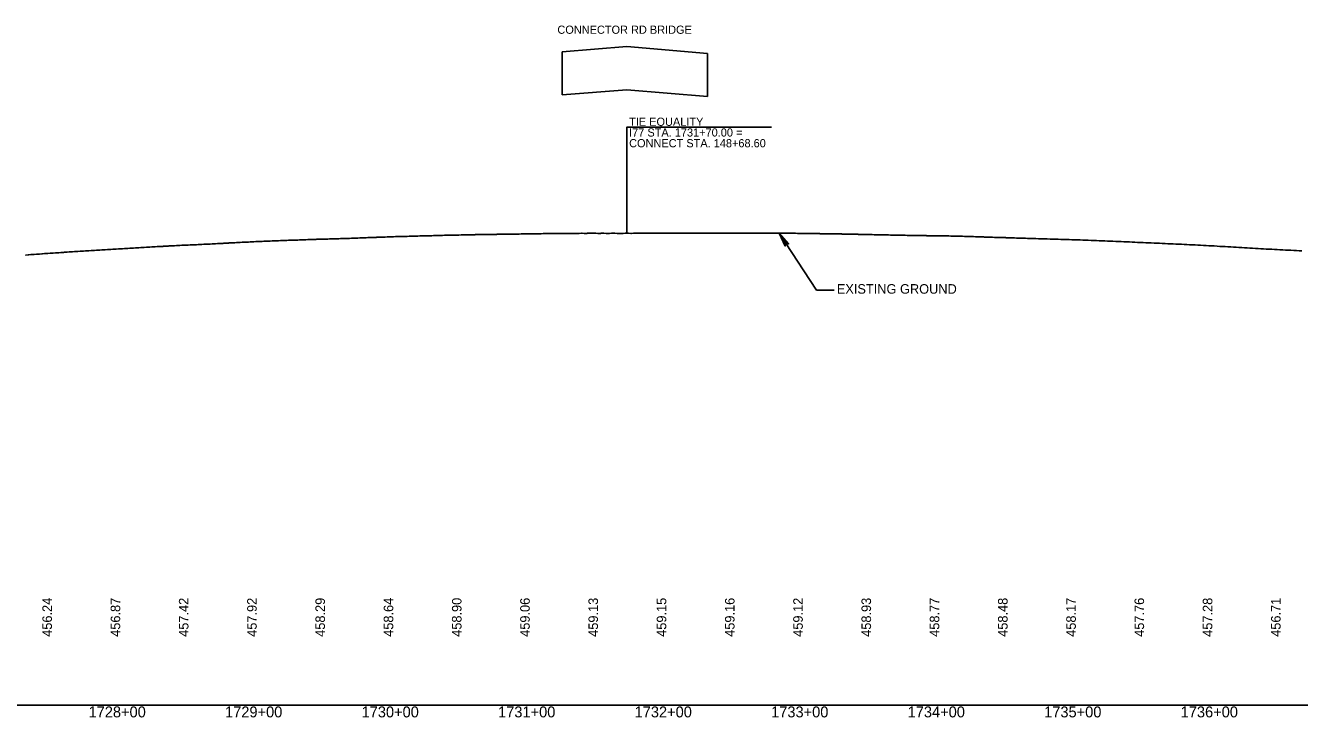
# Model space of a CAD drawing. Extents: x 2017200 to 2047700, y 854850 to 893350.
# Drawn here: x 2027730 to 2028663, y 859091 to 859598 of the extents above; entities that cross this region are included whole.
import ezdxf

# ---------------------------------------------------------------- set-up
doc = ezdxf.new("R2010")
doc.units = 0
for name, color, linetype in [('RD_DDB_Profile_EX', 7, 'Continuous'), ('RD_DDB_Profile_Lbl', 7, 'Continuous'), ('RD_DDB_StaTX', 7, 'Continuous'), ('RD_DDB_StripGrade', 7, 'Continuous'), ('RD_GPK_Profile_Cell', 7, 'Continuous'), ('RD_PD_Bridge', 7, 'Continuous')]:
    doc.layers.add(name, color=color, linetype=linetype)

msp = doc.modelspace()

# ---------------------------------------------------------------- linework, layer by layer
at = {"layer": 'RD_DDB_Profile_EX'}
msp.add_lwpolyline([(2027729.58, 859429.73), (2027729.96, 859429.76), (2027731.58, 859429.9), (2027731.96, 859429.93), (2027733.58, 859430.05), (2027733.96, 859430.08), (2027735.57, 859430.18), (2027735.96, 859430.21), (2027737.59, 859430.31), (2027737.98, 859430.34), (2027739.59, 859430.46), (2027739.98, 859430.49), (2027741.59, 859430.63), (2027741.98, 859430.67), (2027743.58, 859430.76), (2027743.98, 859430.79), (2027745.58, 859430.91), (2027745.99, 859430.93), (2027747.6, 859431.03), (2027748.01, 859431.05), (2027749.6, 859431.19), (2027750.01, 859431.22), (2027751.6, 859431.33), (2027752.01, 859431.36), (2027753.6, 859431.44), (2027754.01, 859431.47), (2027755.61, 859431.58), (2027756.01, 859431.61), (2027757.63, 859431.7), (2027758.03, 859431.73), (2027759.62, 859431.86), (2027760.03, 859431.89), (2027761.6, 859432), (2027762.03, 859432.03), (2027763.59, 859432.11), (2027764.03, 859432.15), (2027765.57, 859432.25), (2027766.03, 859432.27), (2027767.58, 859432.38), (2027768.06, 859432.41), (2027769.58, 859432.52), (2027770.06, 859432.55), (2027771.58, 859432.62), (2027772.06, 859432.65), (2027773.59, 859432.75), (2027774.06, 859432.78), (2027775.59, 859432.88), (2027776.06, 859432.9), (2027777.61, 859433.03), (2027778.08, 859433.05), (2027779.61, 859433.14), (2027780.08, 859433.17), (2027781.61, 859433.25), (2027782.08, 859433.28), (2027783.61, 859433.37), (2027784.08, 859433.4), (2027785.61, 859433.51), (2027786.08, 859433.53), (2027787.63, 859433.62), (2027788.1, 859433.65), (2027789.63, 859433.73), (2027790.1, 859433.76), (2027791.63, 859433.85), (2027792.1, 859433.88), (2027793.63, 859433.97), (2027794.1, 859434), (2027795.63, 859434.11), (2027796.1, 859434.14), (2027797.65, 859434.22), (2027798.12, 859434.25), (2027798.59, 859434.28), (2027800.12, 859434.37), (2027800.6, 859434.4), (2027802.12, 859434.48), (2027802.6, 859434.51), (2027804.12, 859434.61), (2027804.6, 859434.64), (2027806.12, 859434.74), (2027806.6, 859434.77), (2027808.14, 859434.83), (2027808.63, 859434.86), (2027810.14, 859434.94), (2027810.63, 859434.97), (2027812.14, 859435.08), (2027812.63, 859435.11), (2027814.14, 859435.21), (2027814.63, 859435.23), (2027816.14, 859435.33), (2027816.63, 859435.36), (2027818.16, 859435.41), (2027818.65, 859435.43), (2027820.16, 859435.53), (2027820.66, 859435.56), (2027822.16, 859435.65), (2027822.67, 859435.69), (2027824.16, 859435.78), (2027824.68, 859435.8), (2027826.16, 859435.89), (2027826.69, 859435.92), (2027828.18, 859435.99), (2027828.72, 859436.02), (2027830.18, 859436.1), (2027830.73, 859436.12), (2027832.18, 859436.21), (2027832.73, 859436.24), (2027834.18, 859436.34), (2027834.74, 859436.38), (2027836.18, 859436.43), (2027836.74, 859436.45), (2027838.2, 859436.51), (2027838.77, 859436.54), (2027840.2, 859436.63), (2027840.77, 859436.66), (2027842.2, 859436.74), (2027842.77, 859436.78), (2027844.2, 859436.85), (2027844.77, 859436.88), (2027846.2, 859436.92), (2027846.78, 859436.95), (2027848.22, 859437.03), (2027848.8, 859437.05), (2027850.22, 859437.14), (2027850.8, 859437.16), (2027852.22, 859437.24), (2027852.79, 859437.27), (2027854.22, 859437.31), (2027854.79, 859437.33), (2027856.22, 859437.4), (2027856.79, 859437.42), (2027858.24, 859437.49), (2027858.8, 859437.52), (2027860.24, 859437.61), (2027860.82, 859437.64), (2027862.24, 859437.7), (2027862.83, 859437.73), (2027864.24, 859437.79), (2027864.84, 859437.81), (2027866.24, 859437.89), (2027866.85, 859437.92), (2027868.26, 859438), (2027868.88, 859438.03), (2027870.26, 859438.11), (2027870.88, 859438.15), (2027872.26, 859438.2), (2027872.88, 859438.24), (2027874.26, 859438.31), (2027874.88, 859438.34), (2027876.26, 859438.42), (2027876.88, 859438.45), (2027878.28, 859438.54), (2027878.9, 859438.57), (2027880.28, 859438.63), (2027880.9, 859438.66), (2027882.28, 859438.72), (2027882.91, 859438.76), (2027884.28, 859438.83), (2027884.91, 859438.86), (2027886.28, 859438.95), (2027886.91, 859438.97), (2027888.3, 859439.06), (2027888.93, 859439.09), (2027890.3, 859439.15), (2027890.93, 859439.18), (2027892.3, 859439.24), (2027892.93, 859439.27), (2027894.3, 859439.34), (2027894.92, 859439.38), (2027896.3, 859439.47), (2027896.92, 859439.5), (2027898.32, 859439.54), (2027898.94, 859439.57), (2027900.32, 859439.63), (2027900.93, 859439.65), (2027902.32, 859439.72), (2027902.93, 859439.76), (2027904.32, 859439.81), (2027904.93, 859439.84), (2027906.32, 859439.91), (2027906.92, 859439.94), (2027908.34, 859439.99), (2027908.94, 859440), (2027910.34, 859440.05), (2027910.94, 859440.08), (2027912.34, 859440.13), (2027912.94, 859440.16), (2027914.34, 859440.23), (2027914.94, 859440.26), (2027916.35, 859440.33), (2027916.94, 859440.34), (2027918.37, 859440.38), (2027918.95, 859440.4), (2027920.37, 859440.45), (2027920.96, 859440.47), (2027922.36, 859440.52), (2027922.96, 859440.54), (2027924.36, 859440.6), (2027924.96, 859440.63), (2027926.36, 859440.68), (2027926.96, 859440.7), (2027928.38, 859440.73), (2027928.99, 859440.75), (2027930.38, 859440.8), (2027930.99, 859440.82), (2027932.38, 859440.86), (2027932.99, 859440.88), (2027934.38, 859440.96), (2027934.99, 859441), (2027936.38, 859441.03), (2027936.99, 859441.03), (2027938.4, 859441.07), (2027939.01, 859441.1), (2027940.4, 859441.15), (2027941.01, 859441.17), (2027942.4, 859441.23), (2027943.01, 859441.25), (2027944.4, 859441.28), (2027945.01, 859441.31), (2027946.4, 859441.33), (2027947.02, 859441.34), (2027948.42, 859441.39), (2027949.04, 859441.4), (2027950.42, 859441.45), (2027951.03, 859441.47), (2027952.42, 859441.5), (2027953.03, 859441.52), (2027954.43, 859441.56), (2027955.03, 859441.56), (2027956.43, 859441.6), (2027957.03, 859441.62), (2027958.45, 859441.68), (2027959.04, 859441.7), (2027960.45, 859441.76), (2027961.04, 859441.79), (2027962.45, 859441.78), (2027963.05, 859441.81), (2027964.45, 859441.86), (2027965.05, 859441.87), (2027966.45, 859441.91), (2027967.05, 859441.93), (2027968.46, 859442), (2027969.07, 859442.02), (2027970.46, 859442.1), (2027971.07, 859442.12), (2027972.46, 859442.15), (2027973.07, 859442.17), (2027974.46, 859442.23), (2027975.07, 859442.27), (2027976.47, 859442.32), (2027977.08, 859442.33), (2027978.48, 859442.41), (2027979.09, 859442.43), (2027980.48, 859442.48), (2027981.09, 859442.5), (2027982.48, 859442.59), (2027983.09, 859442.61), (2027984.49, 859442.62), (2027985.09, 859442.65), (2027986.49, 859442.69), (2027987.09, 859442.73), (2027988.51, 859442.78), (2027989.11, 859442.79), (2027990.51, 859442.86), (2027991.11, 859442.88), (2027992.51, 859442.93), (2027993.11, 859442.95), (2027994.51, 859442.98), (2027995.1, 859443), (2027996.51, 859443.04), (2027997.1, 859443.07), (2027998.53, 859443.12), (2027999.12, 859443.13), (2028000.53, 859443.21), (2028001.12, 859443.22), (2028002.53, 859443.24), (2028003.11, 859443.26), (2028004.54, 859443.27), (2028005.11, 859443.29), (2028006.54, 859443.34), (2028007.1, 859443.36), (2028008.56, 859443.42), (2028009.12, 859443.43), (2028010.56, 859443.49), (2028011.12, 859443.5), (2028012.56, 859443.49), (2028013.12, 859443.51), (2028014.56, 859443.56), (2028015.12, 859443.59), (2028016.56, 859443.62), (2028017.13, 859443.63), (2028018.58, 859443.7), (2028019.15, 859443.7), (2028020.58, 859443.75), (2028021.15, 859443.77), (2028022.58, 859443.77), (2028023.15, 859443.79), (2028024.58, 859443.84), (2028025.15, 859443.86), (2028026.58, 859443.89), (2028027.15, 859443.91), (2028028.6, 859443.98), (2028029.16, 859444), (2028030.6, 859444.05), (2028031.16, 859444.07), (2028032.6, 859444.08), (2028033.16, 859444.09), (2028034.61, 859444.11), (2028035.16, 859444.13), (2028036.61, 859444.18), (2028037.15, 859444.19), (2028038.63, 859444.26), (2028039.17, 859444.29), (2028040.63, 859444.34), (2028041.16, 859444.35), (2028042.64, 859444.35), (2028043.16, 859444.36), (2028044.64, 859444.37), (2028045.15, 859444.37), (2028046.64, 859444.39), (2028047.14, 859444.41), (2028048.67, 859444.47), (2028049.15, 859444.48), (2028050.67, 859444.54), (2028051.16, 859444.53), (2028052.67, 859444.52), (2028053.16, 859444.53), (2028054.67, 859444.56), (2028055.16, 859444.57), (2028056.67, 859444.6), (2028057.16, 859444.61), (2028058.69, 859444.66), (2028059.18, 859444.67), (2028060.69, 859444.73), (2028061.18, 859444.74), (2028062.69, 859444.7), (2028063.18, 859444.71), (2028064.69, 859444.72), (2028065.18, 859444.73), (2028066.69, 859444.77), (2028067.17, 859444.77), (2028068.72, 859444.81), (2028069.19, 859444.81), (2028070.72, 859444.84), (2028071.19, 859444.87), (2028072.72, 859444.88), (2028073.19, 859444.88), (2028074.72, 859444.9), (2028075.19, 859444.91), (2028076.72, 859444.98), (2028077.2, 859444.98), (2028078.74, 859445.02), (2028079.22, 859445.04), (2028080.74, 859445.04), (2028081.22, 859445.05), (2028082.74, 859445.05), (2028083.22, 859445.04), (2028084.74, 859445.05), (2028085.22, 859445.04), (2028086.74, 859445.06), (2028087.22, 859445.07), (2028088.76, 859445.11), (2028089.25, 859445.13), (2028090.76, 859445.14), (2028091.24, 859445.15), (2028092.76, 859445.17), (2028093.24, 859445.17), (2028094.76, 859445.19), (2028095.23, 859445.2), (2028096.77, 859445.2), (2028097.23, 859445.21), (2028098.79, 859445.29), (2028099.25, 859445.29), (2028100.79, 859445.28), (2028101.25, 859445.29), (2028102.79, 859445.3), (2028103.25, 859445.3), (2028104.79, 859445.32), (2028105.26, 859445.32), (2028106.79, 859445.36), (2028107.26, 859445.37), (2028108.8, 859445.41), (2028109.28, 859445.42), (2028110.81, 859445.42), (2028111.28, 859445.43), (2028112.81, 859445.45), (2028113.28, 859445.44), (2028114.81, 859445.46), (2028115.28, 859445.47), (2028116.82, 859445.53), (2028117.27, 859445.54), (2028118.84, 859445.53), (2028119.29, 859445.54), (2028120.84, 859445.52), (2028121.29, 859445.53), (2028122.84, 859445.55), (2028123.29, 859445.55), (2028124.84, 859445.58), (2028125.29, 859445.58), (2028126.84, 859445.61), (2028127.29, 859445.61), (2028128.86, 859445.59), (2028129.32, 859445.6), (2028130.86, 859445.59), (2028131.32, 859445.59), (2028132.86, 859445.62), (2028133.32, 859445.63), (2028134.86, 859445.64), (2028135.31, 859445.64), (2028136.86, 859445.65), (2028137.31, 859445.65), (2028138.89, 859445.64), (2028139.33, 859445.64), (2028140.88, 859445.64), (2028141.34, 859445.65), (2028142.88, 859445.66), (2028143.34, 859445.66), (2028144.88, 859445.68), (2028145.34, 859445.68), (2028146.88, 859445.67), (2028147.35, 859445.66), (2028148.9, 859445.64), (2028149.37, 859445.64), (2028150.89, 859445.64), (2028151.37, 859445.65), (2028152.89, 859445.67), (2028153.38, 859445.66), (2028154.89, 859445.64), (2028155.38, 859445.64), (2028156.89, 859445.63), (2028157.38, 859445.63), (2028158.91, 859445.65), (2028159.41, 859445.66), (2028160.91, 859445.65), (2028161.41, 859445.65), (2028162.91, 859445.63), (2028163.41, 859445.63), (2028164.91, 859445.64), (2028165.41, 859445.63), (2028166.91, 859445.64), (2028167.41, 859445.64), (2028168.93, 859445.66), (2028169.43, 859445.66), (2028170.92, 859445.67), (2028171.43, 859445.67), (2028172.92, 859445.64), (2028173.44, 859445.64), (2028174.92, 859445.65), (2028175.44, 859445.65), (2028176.91, 859445.66), (2028177.44, 859445.66), (2028178.93, 859445.68), (2028179.47, 859445.69), (2028180.94, 859445.69), (2028181.46, 859445.69), (2028182.95, 859445.66), (2028183.45, 859445.66), (2028184.95, 859445.68), (2028185.45, 859445.68), (2028186.96, 859445.71), (2028187.44, 859445.72), (2028188.99, 859445.72), (2028189.45, 859445.73), (2028190.99, 859445.72), (2028191.46, 859445.71), (2028192.99, 859445.7), (2028193.46, 859445.7), (2028194.98, 859445.73), (2028195.46, 859445.73), (2028196.98, 859445.73), (2028197.47, 859445.73), (2028199, 859445.74), (2028199.49, 859445.75), (2028201, 859445.73), (2028201.49, 859445.72), (2028203, 859445.74), (2028203.49, 859445.73), (2028205, 859445.75), (2028205.49, 859445.75), (2028207.01, 859445.75), (2028207.49, 859445.75), (2028209.03, 859445.73), (2028209.5, 859445.72), (2028211.03, 859445.7), (2028211.51, 859445.69), (2028213.03, 859445.71), (2028213.51, 859445.7), (2028215.03, 859445.7), (2028215.51, 859445.71), (2028217.03, 859445.68), (2028217.51, 859445.68), (2028219.05, 859445.68), (2028219.53, 859445.68), (2028221.04, 859445.71), (2028221.53, 859445.72), (2028223.04, 859445.77), (2028223.54, 859445.78), (2028225.04, 859445.78), (2028225.54, 859445.79), (2028227.04, 859445.77), (2028227.54, 859445.78), (2028229.06, 859445.79), (2028229.56, 859445.79), (2028231.06, 859445.79), (2028231.56, 859445.78), (2028233.07, 859445.81), (2028233.56, 859445.81), (2028235.07, 859445.77), (2028235.55, 859445.77), (2028237.08, 859445.77), (2028237.55, 859445.77), (2028239.1, 859445.78), (2028239.56, 859445.78), (2028241.11, 859445.78), (2028241.56, 859445.78), (2028243.11, 859445.78), (2028243.56, 859445.79), (2028245.11, 859445.76), (2028245.56, 859445.77), (2028247.11, 859445.78), (2028247.56, 859445.77), (2028249.14, 859445.78), (2028249.58, 859445.78), (2028251.14, 859445.77), (2028251.58, 859445.77), (2028253.14, 859445.78), (2028253.58, 859445.78), (2028255.15, 859445.8), (2028255.58, 859445.8), (2028257.15, 859445.79), (2028257.58, 859445.79), (2028259.17, 859445.79), (2028259.6, 859445.79), (2028261.17, 859445.78), (2028261.6, 859445.79), (2028263.17, 859445.79), (2028263.6, 859445.8), (2028265.17, 859445.79), (2028265.6, 859445.79), (2028267.16, 859445.79), (2028267.6, 859445.79), (2028269.18, 859445.77), (2028269.63, 859445.77), (2028271.18, 859445.78), (2028271.63, 859445.78), (2028273.18, 859445.77), (2028273.63, 859445.77), (2028275.18, 859445.79), (2028275.63, 859445.78), (2028277.18, 859445.75), (2028277.63, 859445.75), (2028279.2, 859445.75), (2028279.65, 859445.75), (2028281.2, 859445.73), (2028281.65, 859445.74), (2028283.2, 859445.73), (2028283.66, 859445.73), (2028285.2, 859445.71), (2028285.66, 859445.7), (2028287.19, 859445.69), (2028287.66, 859445.68), (2028289.21, 859445.67), (2028289.68, 859445.67), (2028291.21, 859445.68), (2028291.68, 859445.68), (2028293.22, 859445.66), (2028293.68, 859445.66), (2028295.22, 859445.62), (2028295.68, 859445.61), (2028297.22, 859445.6), (2028297.68, 859445.59), (2028299.24, 859445.59), (2028299.7, 859445.6), (2028301.25, 859445.57), (2028301.7, 859445.57), (2028303.25, 859445.51), (2028303.7, 859445.5), (2028305.25, 859445.48), (2028305.7, 859445.47), (2028307.25, 859445.48), (2028307.7, 859445.48), (2028309.27, 859445.45), (2028309.72, 859445.44), (2028311.27, 859445.4), (2028311.72, 859445.39), (2028313.27, 859445.36), (2028313.72, 859445.35), (2028315.27, 859445.35), (2028315.72, 859445.34), (2028317.28, 859445.34), (2028317.72, 859445.34), (2028319.3, 859445.28), (2028319.74, 859445.27), (2028321.3, 859445.23), (2028321.74, 859445.22), (2028323.3, 859445.19), (2028323.74, 859445.18), (2028325.3, 859445.18), (2028325.74, 859445.18), (2028327.3, 859445.16), (2028327.74, 859445.15), (2028329.33, 859445.09), (2028329.76, 859445.08), (2028331.33, 859445.06), (2028331.76, 859445.06), (2028333.33, 859445.06), (2028333.76, 859445.05), (2028335.33, 859445.01), (2028335.76, 859445), (2028337.33, 859444.94), (2028337.76, 859444.93), (2028339.35, 859444.91), (2028339.79, 859444.9), (2028341.34, 859444.87), (2028341.79, 859444.86), (2028343.33, 859444.83), (2028343.79, 859444.82), (2028345.33, 859444.78), (2028345.79, 859444.76), (2028347.32, 859444.75), (2028347.8, 859444.73), (2028349.33, 859444.67), (2028349.82, 859444.67), (2028351.33, 859444.63), (2028351.82, 859444.62), (2028353.33, 859444.6), (2028353.82, 859444.58), (2028355.33, 859444.59), (2028355.82, 859444.57), (2028357.33, 859444.51), (2028357.82, 859444.5), (2028359.34, 859444.46), (2028359.85, 859444.46), (2028361.35, 859444.46), (2028361.85, 859444.44), (2028363.35, 859444.41), (2028363.85, 859444.39), (2028365.35, 859444.35), (2028365.85, 859444.35), (2028367.35, 859444.31), (2028367.85, 859444.31), (2028369.37, 859444.33), (2028369.87, 859444.31), (2028371.36, 859444.26), (2028371.87, 859444.25), (2028373.36, 859444.2), (2028373.87, 859444.19), (2028375.35, 859444.16), (2028375.87, 859444.16), (2028377.35, 859444.16), (2028377.87, 859444.14), (2028379.37, 859444.11), (2028379.9, 859444.1), (2028381.36, 859444.08), (2028381.9, 859444.08), (2028383.36, 859444.09), (2028383.9, 859444.09), (2028385.36, 859444.05), (2028385.9, 859444.03), (2028387.36, 859443.99), (2028387.9, 859443.96), (2028389.37, 859443.94), (2028389.92, 859443.93), (2028391.37, 859443.88), (2028391.92, 859443.89), (2028393.37, 859443.88), (2028393.92, 859443.87), (2028395.37, 859443.85), (2028395.92, 859443.83), (2028397.37, 859443.82), (2028397.92, 859443.81), (2028399.39, 859443.83), (2028399.94, 859443.83), (2028401.39, 859443.77), (2028401.94, 859443.75), (2028403.39, 859443.72), (2028403.95, 859443.71), (2028405.38, 859443.69), (2028405.95, 859443.69), (2028407.38, 859443.66), (2028407.95, 859443.66), (2028409.4, 859443.62), (2028409.97, 859443.61), (2028411.4, 859443.58), (2028411.97, 859443.55), (2028413.4, 859443.53), (2028413.97, 859443.52), (2028415.4, 859443.47), (2028415.97, 859443.46), (2028417.4, 859443.4), (2028417.97, 859443.39), (2028419.42, 859443.36), (2028419.99, 859443.35), (2028421.42, 859443.33), (2028421.99, 859443.31), (2028423.42, 859443.22), (2028423.99, 859443.21), (2028425.42, 859443.16), (2028425.99, 859443.14), (2028427.42, 859443.11), (2028427.99, 859443.09), (2028429.43, 859443.05), (2028430.01, 859443.03), (2028431.43, 859442.96), (2028432.01, 859442.94), (2028433.43, 859442.91), (2028434.01, 859442.89), (2028435.43, 859442.86), (2028436.01, 859442.84), (2028437.43, 859442.79), (2028438.01, 859442.77), (2028439.45, 859442.71), (2028440.03, 859442.7), (2028441.45, 859442.65), (2028442.03, 859442.63), (2028443.45, 859442.59), (2028444.03, 859442.57), (2028445.45, 859442.53), (2028446.03, 859442.51), (2028447.46, 859442.47), (2028448.03, 859442.46), (2028449.48, 859442.42), (2028450.05, 859442.39), (2028451.48, 859442.34), (2028452.05, 859442.32), (2028453.48, 859442.27), (2028454.05, 859442.26), (2028455.48, 859442.2), (2028456.05, 859442.18), (2028457.49, 859442.15), (2028458.05, 859442.13), (2028459.51, 859442.07), (2028460.07, 859442.06), (2028461.51, 859442.02), (2028462.07, 859442), (2028463.51, 859441.97), (2028464.07, 859441.94), (2028465.51, 859441.9), (2028466.07, 859441.88), (2028466.76, 859441.85), (2028467.78, 859441.83), (2028469.71, 859441.77), (2028471.54, 859441.72), (2028472.06, 859441.69), (2028474.06, 859441.64), (2028476.06, 859441.56), (2028478.07, 859441.51), (2028480.09, 859441.44), (2028482.09, 859441.38), (2028484.09, 859441.32), (2028486.09, 859441.27), (2028488.09, 859441.2), (2028490.12, 859441.16), (2028492.12, 859441.11), (2028494.12, 859441.04), (2028496.12, 859440.97), (2028498.12, 859440.91), (2028500.15, 859440.85), (2028502.15, 859440.76), (2028504.15, 859440.67), (2028506.15, 859440.63), (2028508.15, 859440.56), (2028510.17, 859440.46), (2028512.17, 859440.41), (2028514.17, 859440.33), (2028516.17, 859440.25), (2028518.18, 859440.15), (2028520.2, 859440.08), (2028522.2, 859439.99), (2028524.2, 859439.89), (2028526.2, 859439.81), (2028528.21, 859439.74), (2028530.23, 859439.66), (2028532.23, 859439.59), (2028534.23, 859439.53), (2028536.23, 859439.42), (2028538.24, 859439.33), (2028540.26, 859439.22), (2028542.26, 859439.14), (2028544.26, 859439.04), (2028546.26, 859438.94), (2028548.26, 859438.88), (2028550.29, 859438.77), (2028552.29, 859438.67), (2028554.29, 859438.58), (2028556.29, 859438.52), (2028558.29, 859438.42), (2028560.32, 859438.32), (2028562.32, 859438.21), (2028564.32, 859438.14), (2028566.32, 859438.06), (2028568.32, 859437.94), (2028570.35, 859437.88), (2028572.35, 859437.79), (2028574.35, 859437.69), (2028576.35, 859437.59), (2028578.35, 859437.5), (2028580.38, 859437.44), (2028582.38, 859437.33), (2028584.38, 859437.2), (2028586.38, 859437.13), (2028588.38, 859437.02), (2028590.4, 859436.9), (2028592.4, 859436.79), (2028594.4, 859436.7), (2028596.4, 859436.57), (2028598.4, 859436.45), (2028600.43, 859436.37), (2028602.43, 859436.25), (2028604.43, 859436.11), (2028606.43, 859436), (2028608.43, 859435.9), (2028610.46, 859435.79), (2028612.46, 859435.64), (2028614.46, 859435.52), (2028616.46, 859435.43), (2028618.46, 859435.3), (2028620.49, 859435.17), (2028622.49, 859435.06), (2028624.49, 859434.96), (2028626.49, 859434.82), (2028628.49, 859434.69), (2028630.52, 859434.6), (2028632.52, 859434.51), (2028634.52, 859434.36), (2028636.52, 859434.24), (2028638.52, 859434.14), (2028640.54, 859434.06), (2028642.54, 859433.94), (2028644.54, 859433.82), (2028646.54, 859433.74), (2028648.54, 859433.64), (2028650.57, 859433.52), (2028652.57, 859433.42), (2028654.57, 859433.35), (2028656.57, 859433.23), (2028658.57, 859433.09), (2028660.6, 859432.99), (2028662.6, 859432.91), (2028664.6, 859432.78)], dxfattribs=at)
at = {"layer": 'RD_DDB_Profile_Lbl'}
for p, q in [((2028309.11, 859404.02), (2028281.65, 859445.74)), ((2028321.98, 859404.02), (2028309.11, 859404.02))]:
    msp.add_line(p, q, dxfattribs=at)
msp.add_lwpolyline([(2028170, 859445.67), (2028170, 859523.35), (2028276.16, 859523.35)], dxfattribs=at)
msp.add_lwpolyline([(2028281.65, 859445.74), (2028286.11, 859436.24), (2028286.49, 859438.4), (2028288.62, 859437.89)], close=True, dxfattribs=at)
at = {"layer": 'RD_GPK_Profile_Cell'}
msp.add_line((2020500, 859100), (2047700, 859100), dxfattribs=at)
at = {"layer": 'RD_PD_Bridge'}
for p, q in [((2028122.75, 859578.7), (2028170, 859582.5)), ((2028122.75, 859578.7), (2028122.75, 859547.03)), ((2028229.25, 859577.5), (2028170, 859582.5)), ((2028229.25, 859577.5), (2028229.25, 859545.83)), ((2028122.75, 859547.03), (2028170, 859550.83)), ((2028229.25, 859545.83), (2028170, 859550.83))]:
    msp.add_line(p, q, dxfattribs=at)

# ---------------------------------------------------------------- texts
at = {"layer": 'RD_DDB_Profile_Lbl'}
for s, p in [('TIE EQUALITY', (2028171.79, 859524.41)), ('I77 STA. 1731+70.00 =', (2028171.79, 859516.54)), ('CONNECT STA. 148+68.60', (2028171.79, 859508.68))]:
    msp.add_text(s, height=6, rotation=0.00154, dxfattribs=at).set_placement(p)
msp.add_text('EXISTING GROUND', height=7, dxfattribs=at).set_placement((2028323.91, 859401.41))
at = {"layer": 'RD_DDB_StaTX'}
for s, p in [('1728+00', (2027775.8, 859091)), ('1729+00', (2027875.8, 859091)), ('1730+00', (2027975.8, 859091)), ('1731+00', (2028075.8, 859091)), ('1732+00', (2028175.8, 859091)), ('1733+00', (2028275.8, 859091)), ('1734+00', (2028375.8, 859091)), ('1735+00', (2028475.8, 859091)), ('1736+00', (2028575.8, 859091))]:
    msp.add_text(s, height=8, dxfattribs=at).set_placement(p)
at = {"layer": 'RD_DDB_StripGrade'}
for s, p in [('456.24', (2027749, 859150)), ('456.87', (2027799, 859150)), ('457.42', (2027849, 859150)), ('457.92', (2027899, 859150)), ('458.29', (2027949, 859150)), ('458.64', (2027999, 859150)), ('458.90', (2028049, 859150)), ('459.06', (2028099, 859150)), ('459.13', (2028149, 859150)), ('459.15', (2028199, 859150)), ('459.16', (2028249, 859150)), ('459.12', (2028299, 859150)), ('458.93', (2028349, 859150)), ('458.77', (2028399, 859150)), ('458.48', (2028449, 859150)), ('458.17', (2028499, 859150)), ('457.76', (2028549, 859150)), ('457.28', (2028599, 859150)), ('456.71', (2028649, 859150))]:
    msp.add_text(s, height=7, rotation=90, dxfattribs=at).set_placement(p)
at = {"layer": 'RD_PD_Bridge'}
msp.add_text('CONNECTOR RD BRIDGE', height=6, rotation=0.00154, dxfattribs=at).set_placement((2028119.24, 859591.84))

doc.saveas('drawing.dxf')
